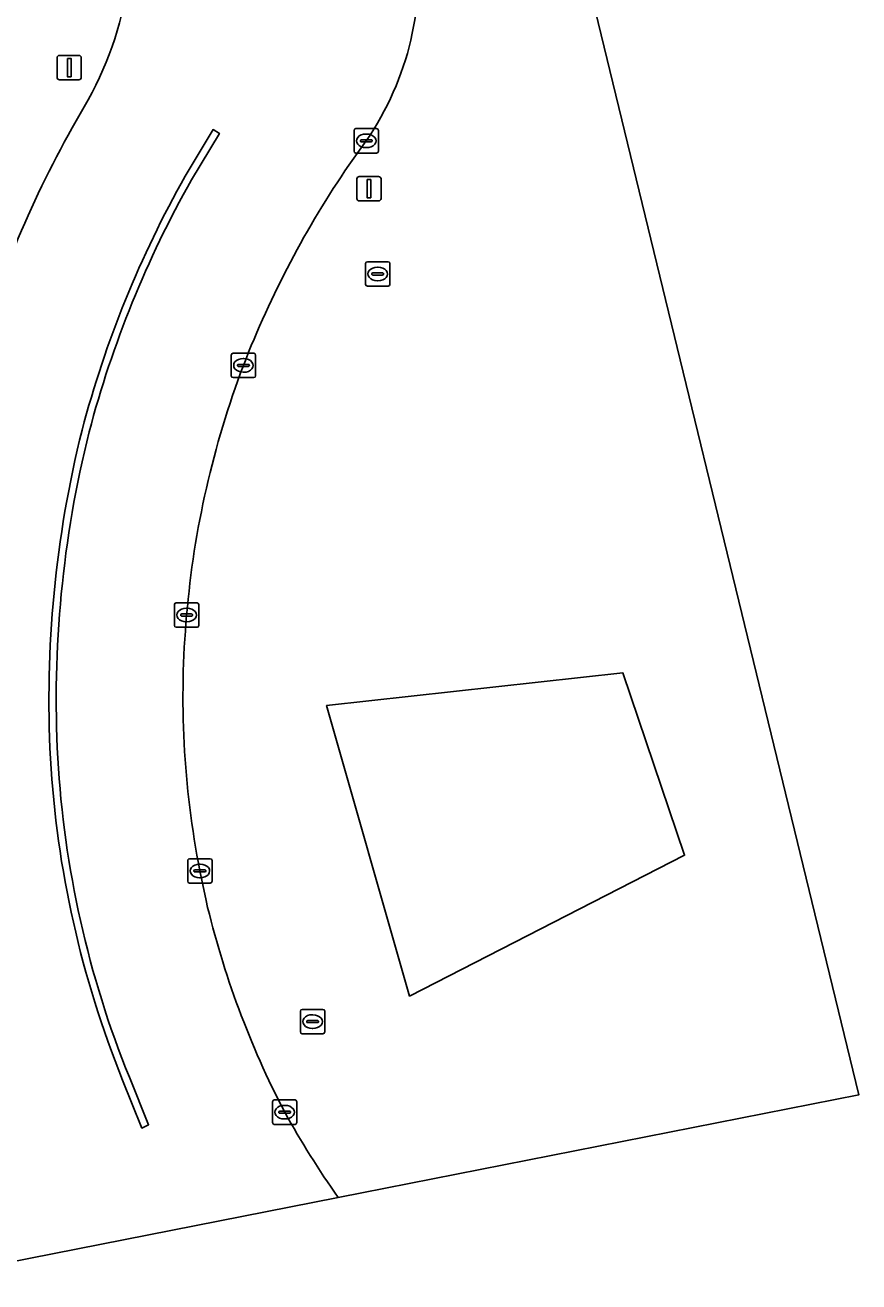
# Model space of a CAD drawing. Extents: x 162250 to 162661, y 380743 to 381606.
# Drawn here: x 162627.1 to 162661.3, y 380771.4 to 380823 of the extents above; entities that cross this region are included whole.
import ezdxf

# ---------------------------------------------------------------- set-up
doc = ezdxf.new("R2010")
doc.units = 0
for name, color, linetype in [('IMGEO_Berm_groen', 7, 'Continuous'), ('IMGEO_Groenvoorziening', 7, 'Continuous'), ('IMGEO_Kolk', 7, 'Continuous'), ('IMGEO_Lichtmast', 7, 'Continuous'), ('IMGEO_Rijbaan_regionaal_gesloten', 7, 'Continuous'), ('IMGEO_Rioolput', 7, 'Continuous'), ('IMGEO_Verkeersbordpaal', 7, 'Continuous'), ('IMGEO_Verkeerseiland_gesloten', 7, 'Continuous'), ('IMGEO_Verkeerseiland_groen', 7, 'Continuous')]:
    doc.layers.add(name, color=color, linetype=linetype)

msp = doc.modelspace()

# ---------------------------------------------------------------- linework, layer by layer
at = {"layer": 'IMGEO_Berm_groen'}
msp.add_lwpolyline([(162629.164, 380819.087), (162629.663, 380819.944)], dxfattribs=at)
for centre, radius, start, end in [((162616.799, 380826.981), 14.663, 331.319, 352.7227), ((162668.462, 380796.726), 45.215, 150.3596, 163.9772)]:
    msp.add_arc(centre, radius, start, end, dxfattribs=at)
at = {"layer": 'IMGEO_Groenvoorziening'}
msp.add_lwpolyline([(162642.845, 380783.17), (162654.123, 380788.951), (162651.587, 380796.439), (162639.439, 380795.098)], close=True, dxfattribs=at)
at = {"layer": 'IMGEO_Kolk'}
for p, q in [((162640.565, 380817.839), (162640.565, 380818.691)), ((162640.64, 380818.765), (162641.492, 380818.765)), ((162641.053, 380818.545), (162641.078, 380818.545)), ((162641.566, 380818.691), (162641.566, 380817.839)), ((162640.824, 380818.259), (162640.824, 380818.271)), ((162641.262, 380818.222), (162640.864, 380818.222)), ((162640.867, 380818.308), (162641.265, 380818.308)), ((162641.076, 380817.985), (162641.051, 380817.985)), ((162641.308, 380818.271), (162641.308, 380818.259)), ((162641.492, 380817.765), (162640.64, 380817.765)), ((162635.527, 380808.623), (162635.527, 380809.475)), ((162635.602, 380809.549), (162636.454, 380809.549)), ((162635.829, 380809.092), (162636.227, 380809.092)), ((162636.015, 380809.329), (162636.04, 380809.329)), ((162636.528, 380809.475), (162636.528, 380808.623)), ((162636.454, 380808.549), (162635.602, 380808.549)), ((162635.786, 380809.043), (162635.786, 380809.055)), ((162636.224, 380809.006), (162635.826, 380809.006)), ((162636.038, 380808.769), (162636.013, 380808.769)), ((162636.27, 380809.055), (162636.27, 380809.043)), ((162633.272, 380799.306), (162634.124, 380799.306)), ((162633.197, 380798.38), (162633.197, 380799.232)), ((162633.456, 380798.8), (162633.456, 380798.812)), ((162633.894, 380798.763), (162633.496, 380798.763)), ((162633.499, 380798.849), (162633.897, 380798.849)), ((162633.685, 380799.086), (162633.71, 380799.086)), ((162633.94, 380798.812), (162633.94, 380798.8)), ((162634.198, 380799.232), (162634.198, 380798.38)), ((162634.124, 380798.306), (162633.272, 380798.306)), ((162633.708, 380798.526), (162633.683, 380798.526)), ((162633.74, 380787.878), (162633.74, 380788.73)), ((162633.815, 380788.804), (162634.667, 380788.804)), ((162634.228, 380788.584), (162634.253, 380788.584)), ((162634.741, 380788.73), (162634.741, 380787.878)), ((162633.999, 380788.298), (162633.999, 380788.31)), ((162634.437, 380788.261), (162634.039, 380788.261)), ((162634.042, 380788.347), (162634.44, 380788.347)), ((162634.251, 380788.024), (162634.226, 380788.024)), ((162634.483, 380788.31), (162634.483, 380788.298)), ((162634.667, 380787.804), (162633.815, 380787.804)), ((162637.218, 380777.979), (162637.218, 380778.831)), ((162637.293, 380778.905), (162638.145, 380778.905)), ((162637.706, 380778.685), (162637.731, 380778.685)), ((162638.219, 380778.831), (162638.219, 380777.979)), ((162637.477, 380778.399), (162637.477, 380778.411)), ((162637.915, 380778.362), (162637.517, 380778.362)), ((162637.52, 380778.448), (162637.918, 380778.448)), ((162637.729, 380778.125), (162637.704, 380778.125)), ((162637.961, 380778.411), (162637.961, 380778.399)), ((162638.145, 380777.905), (162637.293, 380777.905))]:
    msp.add_line(p, q, dxfattribs=at)
for points in [[(162640.565, 380817.839), (162640.565, 380818.691)], [(162640.64, 380818.765), (162641.492, 380818.765)], [(162641.566, 380818.691), (162641.566, 380817.839)], [(162641.492, 380817.765), (162640.64, 380817.765)], [(162635.527, 380808.623), (162635.527, 380809.475)], [(162635.602, 380809.549), (162636.454, 380809.549)], [(162636.528, 380809.475), (162636.528, 380808.623)], [(162636.454, 380808.549), (162635.602, 380808.549)], [(162633.272, 380799.306), (162634.124, 380799.306)], [(162633.197, 380798.38), (162633.197, 380799.232)], [(162634.198, 380799.232), (162634.198, 380798.38)], [(162634.124, 380798.306), (162633.272, 380798.306)], [(162633.74, 380787.878), (162633.74, 380788.73)], [(162633.815, 380788.804), (162634.667, 380788.804)], [(162634.741, 380788.73), (162634.741, 380787.878)], [(162634.667, 380787.804), (162633.815, 380787.804)], [(162637.218, 380777.979), (162637.218, 380778.831)], [(162637.293, 380778.905), (162638.145, 380778.905)], [(162638.219, 380778.831), (162638.219, 380777.979)], [(162638.145, 380777.905), (162637.293, 380777.905)]]:
    msp.add_lwpolyline(points, dxfattribs=at)
for centre, radius, start, end in [((162640.642, 380818.689), 0.0765, 91.552, 178.448), ((162640.642, 380818.689), 0.0765, 91.552, 178.448), ((162641.49, 380818.689), 0.0765, 1.552, 88.448), ((162641.49, 380818.689), 0.0765, 1.552, 88.448), ((162640.642, 380817.841), 0.0765, 181.552, 268.448), ((162640.642, 380817.841), 0.0765, 181.552, 268.448), ((162640.864, 380818.268), 0.0403, 85.8775, 175.7526), ((162640.861, 380818.258), 0.0366, 178.938, 274.7102), ((162641.265, 380818.265), 0.043, 264.8664, 352.4533), ((162641.269, 380818.27), 0.0386, 1.7309, 96.639), ((162641.49, 380817.841), 0.0765, 271.552, 358.448), ((162641.49, 380817.841), 0.0765, 271.552, 358.448), ((162635.604, 380809.473), 0.0765, 91.552, 178.448), ((162635.604, 380809.473), 0.0765, 91.552, 178.448), ((162635.826, 380809.052), 0.0403, 85.8775, 175.7526), ((162636.231, 380809.054), 0.0386, 1.7309, 96.639), ((162636.452, 380809.473), 0.0765, 1.552, 88.448), ((162636.452, 380809.473), 0.0765, 1.552, 88.448), ((162635.604, 380808.625), 0.0765, 181.552, 268.448), ((162635.604, 380808.625), 0.0765, 181.552, 268.448), ((162635.823, 380809.042), 0.0366, 178.938, 274.7102), ((162636.227, 380809.049), 0.043, 264.8664, 352.4533), ((162636.452, 380808.625), 0.0765, 271.552, 358.448), ((162636.452, 380808.625), 0.0765, 271.552, 358.448), ((162633.274, 380799.23), 0.0765, 91.552, 178.448), ((162633.274, 380799.23), 0.0765, 91.552, 178.448), ((162634.122, 380799.23), 0.0765, 1.552, 88.448), ((162634.122, 380799.23), 0.0765, 1.552, 88.448), ((162633.496, 380798.809), 0.0403, 85.8775, 175.7526), ((162633.493, 380798.799), 0.0366, 178.938, 274.7102), ((162633.897, 380798.806), 0.043, 264.8664, 352.4533), ((162633.901, 380798.811), 0.0386, 1.7309, 96.639), ((162633.274, 380798.382), 0.0765, 181.552, 268.448), ((162633.274, 380798.382), 0.0765, 181.552, 268.448), ((162634.122, 380798.382), 0.0765, 271.552, 358.448), ((162634.122, 380798.382), 0.0765, 271.552, 358.448), ((162633.817, 380788.728), 0.0765, 91.552, 178.448), ((162633.817, 380788.728), 0.0765, 91.552, 178.448), ((162634.665, 380788.728), 0.0765, 1.552, 88.448), ((162634.665, 380788.728), 0.0765, 1.552, 88.448), ((162634.039, 380788.307), 0.0403, 85.8775, 175.7526), ((162634.036, 380788.297), 0.0366, 178.938, 274.7102), ((162634.44, 380788.304), 0.043, 264.8664, 352.4533), ((162634.444, 380788.309), 0.0386, 1.7309, 96.639), ((162633.817, 380787.88), 0.0765, 181.552, 268.448), ((162633.817, 380787.88), 0.0765, 181.552, 268.448), ((162634.665, 380787.88), 0.0765, 271.552, 358.448), ((162634.665, 380787.88), 0.0765, 271.552, 358.448), ((162637.295, 380778.829), 0.0765, 91.552, 178.448), ((162637.295, 380778.829), 0.0765, 91.552, 178.448), ((162638.143, 380778.829), 0.0765, 1.552, 88.448), ((162638.143, 380778.829), 0.0765, 1.552, 88.448), ((162637.517, 380778.408), 0.0403, 85.8775, 175.7526), ((162637.514, 380778.398), 0.0366, 178.938, 274.7102), ((162637.918, 380778.405), 0.043, 264.8664, 352.4533), ((162637.922, 380778.41), 0.0386, 1.7309, 96.639), ((162637.295, 380777.981), 0.0765, 181.552, 268.448), ((162637.295, 380777.981), 0.0765, 181.552, 268.448), ((162638.143, 380777.981), 0.0765, 271.552, 358.448), ((162638.143, 380777.981), 0.0765, 271.552, 358.448)]:
    msp.add_arc(centre, radius, start, end, dxfattribs=at)
for centre, major_axis, ratio, start_param, end_param in [((162641.052, 380818.265), (-0.387, 0.002), 0.722429, 4.712389, 7.853982), ((162641.077, 380818.265), (-0.39, 0.002), 0.717154, 1.570796, 4.712389), ((162636.014, 380809.049), (-0.387, 0.002), 0.722429, 4.712389, 7.853982), ((162636.039, 380809.049), (-0.39, 0.002), 0.717154, 1.570796, 4.712389), ((162633.684, 380798.806), (-0.387, 0.002), 0.722429, 4.712389, 7.853982), ((162633.709, 380798.806), (-0.39, 0.002), 0.717154, 1.570796, 4.712389), ((162634.227, 380788.304), (-0.387, 0.002), 0.722429, 4.712389, 7.853982), ((162634.252, 380788.304), (-0.39, 0.002), 0.717154, 1.570796, 4.712389), ((162637.705, 380778.405), (-0.387, 0.002), 0.722429, 4.712389, 7.853982), ((162637.73, 380778.405), (-0.39, 0.002), 0.717154, 1.570796, 4.712389)]:
    msp.add_ellipse(centre, major_axis=major_axis, ratio=ratio, start_param=start_param, end_param=end_param, dxfattribs=at)
at = {"layer": 'IMGEO_Lichtmast'}
for p, q in [((162628.384, 380820.87), (162628.384, 380821.67)), ((162628.384, 380821.67), (162628.384, 380820.87)), ((162628.484, 380821.77), (162629.274, 380821.77)), ((162629.274, 380821.77), (162628.484, 380821.77)), ((162629.374, 380821.67), (162629.374, 380820.87)), ((162629.374, 380820.87), (162629.374, 380821.67)), ((162629.274, 380820.77), (162628.484, 380820.77)), ((162628.484, 380820.77), (162629.274, 380820.77))]:
    msp.add_line(p, q, dxfattribs=at)
msp.add_lwpolyline([(162628.804, 380821.645), (162628.954, 380821.645), (162628.954, 380820.895), (162628.804, 380820.895), (162628.804, 380821.645)], dxfattribs=at)
for centre, start, end in [((162628.484, 380821.67), 90, 180), ((162628.484, 380821.67), 90, 180), ((162629.274, 380821.67), 0, 90), ((162629.274, 380821.67), 360, 90), ((162628.484, 380820.87), 180, 270), ((162628.484, 380820.87), 180, 270), ((162629.274, 380820.87), 270, 0), ((162629.274, 380820.87), 270, 0)]:
    msp.add_arc(centre, 0.1, start, end, dxfattribs=at)
at = {"layer": 'IMGEO_Rijbaan_regionaal_gesloten'}
for points in [[(162629.663, 380819.944), (162629.164, 380819.087)], [(162633.641, 380816.815), (162634.783, 380818.724), (162635.04, 380818.57), (162633.9, 380816.664)], [(162640.357, 380817.273), (162641.066, 380818.265)], [(162634.492, 380787.092), (162634.241, 380788.304)], [(162631.347, 380779.836), (162632.135, 380777.887), (162631.865, 380777.752), (162631.069, 380779.724)], [(162622.355, 380771.442), (162639.916, 380774.905)]]:
    msp.add_lwpolyline(points, dxfattribs=at)
for centre, radius, start, end in [((162630.923, 380825.219), 12.298, 325.5648, 7.9445), ((162616.799, 380826.981), 14.663, 331.319, 352.7227), ((162668.462, 380796.726), 45.215, 150.3596, 163.9772), ((162672.008, 380795.156), 44.059, 150.5545, 165.2222), ((162673.554, 380794.547), 40.231, 145.6055, 158.8711), ((162671.941, 380795.186), 43.686, 150.5513, 165.236), ((162671.535, 380795.586), 37.974, 159.2346, 175.1351), ((162673.688, 380795.338), 45.64, 165.9815, 183.0411), ((162673.691, 380795.338), 45.343, 165.9847, 183.0402), ((162670.795, 380795.459), 37.248, 174.8447, 191.0749), ((162669.568, 380795.281), 41.523, 183.2634, 202.0029), ((162669.572, 380795.28), 41.227, 183.2629, 201.9994), ((162670.842, 380795.652), 37.344, 193.2514, 207.5061), ((162671.538, 380797.191), 38.686, 209.0517, 215.1749)]:
    msp.add_arc(centre, radius, start, end, dxfattribs=at)
at = {"layer": 'IMGEO_Rioolput'}
for p, q in [((162641.036, 380812.376), (162641.036, 380813.228)), ((162641.111, 380813.302), (162641.963, 380813.302)), ((162642.037, 380813.228), (162642.037, 380812.376)), ((162641.295, 380812.796), (162641.295, 380812.808)), ((162641.733, 380812.759), (162641.335, 380812.759)), ((162641.338, 380812.845), (162641.736, 380812.845)), ((162641.524, 380813.082), (162641.549, 380813.082)), ((162641.779, 380812.808), (162641.779, 380812.796)), ((162641.963, 380812.302), (162641.111, 380812.302)), ((162641.547, 380812.522), (162641.522, 380812.522)), ((162638.364, 380781.697), (162638.364, 380782.549)), ((162638.439, 380782.623), (162639.291, 380782.623)), ((162638.852, 380782.403), (162638.877, 380782.403)), ((162639.365, 380782.549), (162639.365, 380781.697)), ((162638.623, 380782.117), (162638.623, 380782.129)), ((162639.061, 380782.08), (162638.663, 380782.08)), ((162638.666, 380782.166), (162639.064, 380782.166)), ((162638.875, 380781.843), (162638.85, 380781.843)), ((162639.107, 380782.129), (162639.107, 380782.117)), ((162639.291, 380781.623), (162638.439, 380781.623))]:
    msp.add_line(p, q, dxfattribs=at)
for points in [[(162641.036, 380812.376), (162641.036, 380813.228)], [(162641.111, 380813.302), (162641.963, 380813.302)], [(162642.037, 380813.228), (162642.037, 380812.376)], [(162641.963, 380812.302), (162641.111, 380812.302)], [(162638.364, 380781.697), (162638.364, 380782.549)], [(162638.439, 380782.623), (162639.291, 380782.623)], [(162639.365, 380782.549), (162639.365, 380781.697)], [(162639.291, 380781.623), (162638.439, 380781.623)]]:
    msp.add_lwpolyline(points, dxfattribs=at)
for centre, radius, start, end in [((162641.113, 380813.226), 0.0765, 91.552, 178.448), ((162641.113, 380813.226), 0.0765, 91.552, 178.448), ((162641.961, 380813.226), 0.0765, 1.552, 88.448), ((162641.961, 380813.226), 0.0765, 1.552, 88.448), ((162641.335, 380812.805), 0.0403, 85.8775, 175.7526), ((162641.332, 380812.795), 0.0366, 178.938, 274.7102), ((162641.736, 380812.802), 0.043, 264.8664, 352.4533), ((162641.74, 380812.807), 0.0386, 1.7309, 96.639), ((162641.113, 380812.378), 0.0765, 181.552, 268.448), ((162641.113, 380812.378), 0.0765, 181.552, 268.448), ((162641.961, 380812.378), 0.0765, 271.552, 358.448), ((162641.961, 380812.378), 0.0765, 271.552, 358.448), ((162638.441, 380782.547), 0.0765, 91.552, 178.448), ((162638.441, 380782.547), 0.0765, 91.552, 178.448), ((162639.289, 380782.547), 0.0765, 1.552, 88.448), ((162639.289, 380782.547), 0.0765, 1.552, 88.448), ((162638.663, 380782.126), 0.0403, 85.8775, 175.7526), ((162638.66, 380782.116), 0.0366, 178.938, 274.7102), ((162639.064, 380782.123), 0.043, 264.8664, 352.4533), ((162639.068, 380782.128), 0.0386, 1.7309, 96.639), ((162638.441, 380781.699), 0.0765, 181.552, 268.448), ((162638.441, 380781.699), 0.0765, 181.552, 268.448), ((162639.289, 380781.699), 0.0765, 271.552, 358.448), ((162639.289, 380781.699), 0.0765, 271.552, 358.448)]:
    msp.add_arc(centre, radius, start, end, dxfattribs=at)
for centre, major_axis, ratio, start_param, end_param in [((162641.523, 380812.802), (-0.387, 0.002), 0.722429, 4.712389, 7.853982), ((162641.548, 380812.802), (-0.39, 0.002), 0.717154, 1.570796, 4.712389), ((162638.851, 380782.123), (-0.387, 0.002), 0.722429, 4.712389, 7.853982), ((162638.876, 380782.123), (-0.39, 0.002), 0.717154, 1.570796, 4.712389)]:
    msp.add_ellipse(centre, major_axis=major_axis, ratio=ratio, start_param=start_param, end_param=end_param, dxfattribs=at)
at = {"layer": 'IMGEO_Verkeersbordpaal'}
for p, q in [((162640.782, 380816.801), (162641.572, 380816.801)), ((162641.572, 380816.801), (162640.782, 380816.801)), ((162640.682, 380815.901), (162640.682, 380816.701)), ((162640.682, 380816.701), (162640.682, 380815.901)), ((162641.672, 380816.701), (162641.672, 380815.901)), ((162641.672, 380815.901), (162641.672, 380816.701)), ((162641.572, 380815.801), (162640.782, 380815.801)), ((162640.782, 380815.801), (162641.572, 380815.801))]:
    msp.add_line(p, q, dxfattribs=at)
msp.add_lwpolyline([(162641.102, 380816.676), (162641.252, 380816.676), (162641.252, 380815.926), (162641.102, 380815.926), (162641.102, 380816.676)], dxfattribs=at)
for centre, start, end in [((162640.782, 380816.701), 90, 180), ((162640.782, 380816.701), 90, 180), ((162641.572, 380816.701), 0, 90), ((162641.572, 380816.701), 360, 90), ((162640.782, 380815.901), 180, 270), ((162640.782, 380815.901), 180, 270), ((162641.572, 380815.901), 270, 0), ((162641.572, 380815.901), 270, 0)]:
    msp.add_arc(centre, 0.1, start, end, dxfattribs=at)
at = {"layer": 'IMGEO_Verkeerseiland_gesloten'}
for points in [[(162633.9, 380816.664), (162635.04, 380818.57), (162634.783, 380818.724), (162633.641, 380816.815)], [(162631.069, 380779.724), (162631.865, 380777.752), (162632.135, 380777.887), (162631.347, 380779.836)]]:
    msp.add_lwpolyline(points, dxfattribs=at)
for centre, radius, start, end in [((162672.008, 380795.156), 44.059, 150.5545, 165.2222), ((162671.941, 380795.186), 43.686, 150.5513, 165.236), ((162673.688, 380795.338), 45.64, 165.9815, 183.0411), ((162673.691, 380795.338), 45.343, 165.9847, 183.0402), ((162669.568, 380795.281), 41.523, 183.2634, 202.0029), ((162669.572, 380795.28), 41.227, 183.2629, 201.9994)]:
    msp.add_arc(centre, radius, start, end, dxfattribs=at)
at = {"layer": 'IMGEO_Verkeerseiland_groen'}
for points in [[(162639.916, 380774.905), (162661.275, 380779.117), (162648.544, 380831.522)], [(162641.066, 380818.265), (162640.357, 380817.273)], [(162634.241, 380788.304), (162634.492, 380787.092)]]:
    msp.add_lwpolyline(points, dxfattribs=at)
msp.add_lwpolyline([(162654.123, 380788.951), (162642.845, 380783.17), (162639.439, 380795.098), (162651.587, 380796.439)], close=True, dxfattribs=at)
for centre, radius, start, end in [((162630.923, 380825.219), 12.298, 325.5648, 7.9445), ((162673.554, 380794.547), 40.231, 145.6055, 158.8711), ((162671.535, 380795.586), 37.974, 159.2346, 175.1351), ((162670.795, 380795.459), 37.248, 174.8447, 191.0749), ((162670.842, 380795.652), 37.344, 193.2514, 207.5061), ((162671.538, 380797.191), 38.686, 209.0517, 215.1749)]:
    msp.add_arc(centre, radius, start, end, dxfattribs=at)

doc.saveas('drawing.dxf')
